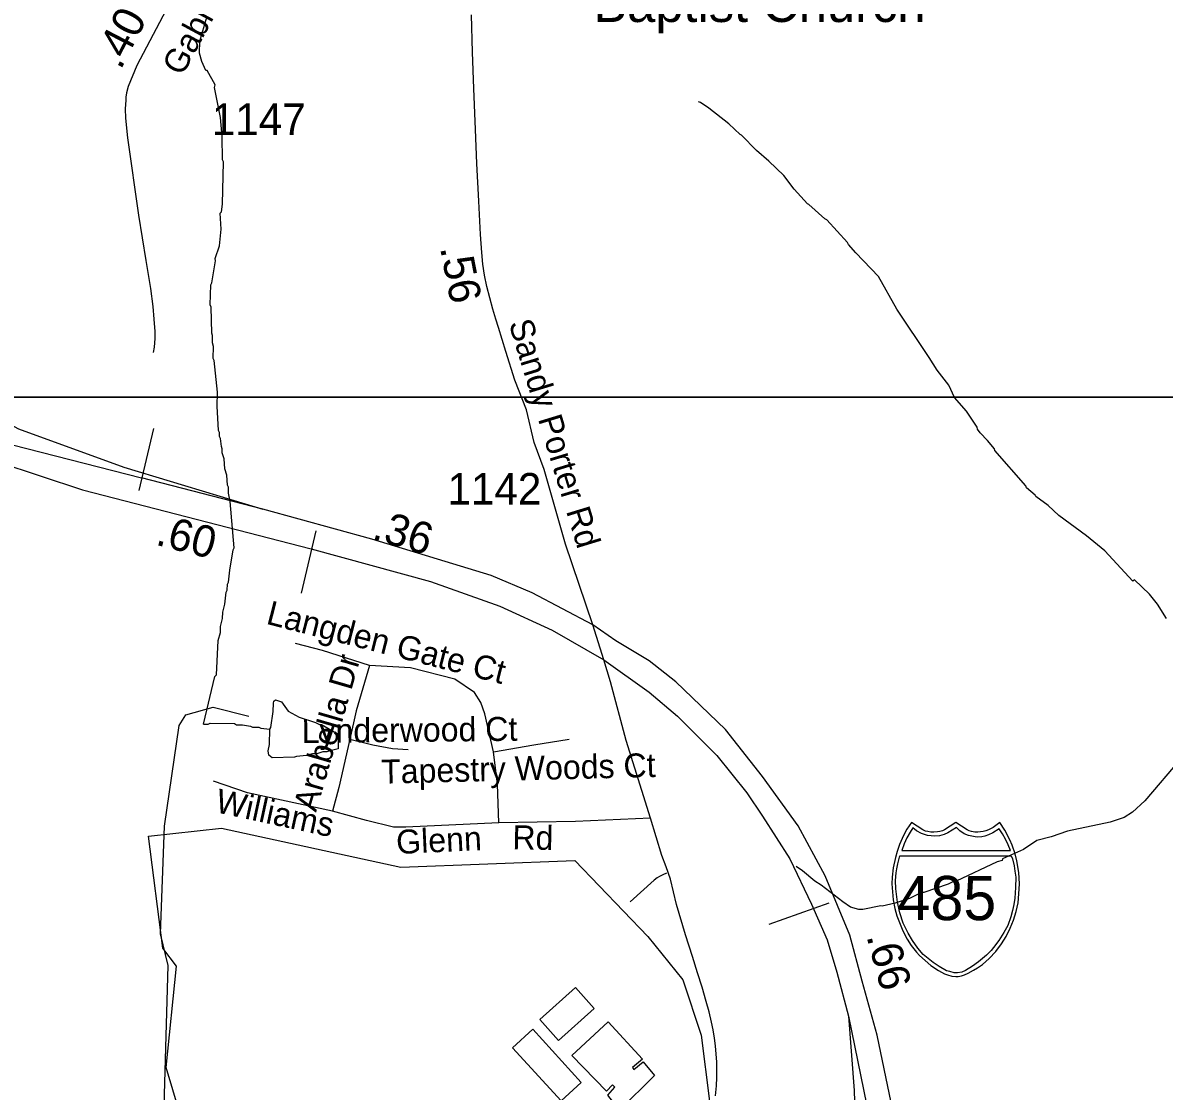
# Model space of a CAD drawing. Extents: x 1383679 to 1536984, y 460658 to 651027.
# Drawn here: x 1414207 to 1418729, y 518010 to 522240 of the extents above; entities that cross this region are included whole.
import ezdxf

# ---------------------------------------------------------------- set-up
doc = ezdxf.new("R2010")
doc.units = 0
for name, color, linetype in [('Default', 7, 'Continuous'), ('Exist Boundary Political City Limit New', 7, 'Continuous'), ('Exist Cultural Church Label', 7, 'Continuous'), ('Exist Cultural Warehouse Building Footprint', 7, 'Continuous'), ('Exist Hydrographic Creek Single Shore', 7, 'Continuous'), ('Exist Hydrographic Misc Water Feature', 7, 'Continuous'), ('Exist Road Non-System Type 51', 7, 'Continuous'), ('Exist Road Non-System Type 51 Label', 7, 'Continuous'), ('Exist Road Primary Interstate Divided Center Attributed', 7, 'Continuous'), ('Exist Road Primary Interstate Mileage Hundredths English Label', 7, 'Continuous'), ('Exist Road Primary Interstate Ramp 1 Lane Attributed', 7, 'Continuous'), ('Exist Road Primary Interstate Shield CELL', 7, 'Continuous'), ('Exist Road Primary Interstate Shield Number Label', 7, 'Continuous'), ('Exist Road Primary NC Structure Ovrhead Sign CELL', 7, 'Continuous'), ('Exist Road Secondary Mileage Hundredths English Label', 7, 'Continuous'), ('Exist Road Secondary Type 41 Attributed', 7, 'Continuous'), ('Exist Road Secondary Type 51 Attributed', 7, 'Continuous'), ('Exist Road Secondary Type 51 Label', 7, 'Continuous'), ('Exist Road Secondary Type 51 Number Label', 7, 'Continuous'), ('Map Preparation Boundary City Limit Buffer Line', 7, 'Continuous'), ('Map Preparation Inset Cut Line', 7, 'Continuous')]:
    doc.layers.add(name, color=color, linetype=linetype)

msp = doc.modelspace()

# ---------------------------------------------------------------- linework, layer by layer
at = {"layer": 'Default'}
msp.add_lwpolyline([(1414854.2, 517838.8), (1414774.9, 518103.9), (1414815.9, 518505.7), (1414761.9, 518576.1), (1414704.8, 519020.1), (1414995, 519051.7), (1415705.5, 518897.2), (1416393.5, 518923.3), (1416683.2, 518622.6), (1416821.6, 518451.5), (1416894.9, 518231.6), (1416927.5, 517970.9)], dxfattribs=at)
at = {"layer": 'Exist Boundary Political City Limit New'}
msp.add_lwpolyline([(1414854.2, 517838.8), (1414774.9, 518103.9), (1414815.9, 518505.7), (1414761.9, 518576.1), (1414704.8, 519020.1), (1414995, 519051.7), (1415705.5, 518897.2), (1416393.5, 518923.3), (1416683.2, 518622.6), (1416821.6, 518451.5), (1416894.9, 518231.6), (1416927.5, 517970.9)], dxfattribs=at)
at = {"layer": 'Exist Cultural Warehouse Building Footprint'}
for points in [[(1416255.5, 518293.9), (1416329.8, 518210.9), (1416470.7, 518337), (1416396.4, 518420), (1416255.5, 518293.9)], [(1416227.4, 518255.3), (1416147.5, 518182.3), (1416339.7, 517971.7), (1416419.7, 518044.8), (1416227.4, 518255.3)], [(1416381.8, 518151), (1416526.8, 518284.8), (1416662.4, 518137.3), (1416622.7, 518103.3), (1416627.3, 518096.5), (1416664.8, 518126), (1416709.2, 518071.6), (1416571.2, 517935.4), (1416524.4, 517994.4), (1416552.5, 518026.2), (1416543.2, 518035.3), (1416519.8, 518010.3), (1416381.8, 518151)]]:
    msp.add_lwpolyline(points, dxfattribs=at)
at = {"layer": 'Exist Hydrographic Creek Single Shore'}
msp.add_lwpolyline([(1413660.1, 514398.6), (1413717.5, 514744), (1413732.5, 515085.1), (1413849.6, 515542.2), (1414049.5, 515922.2), (1414094.5, 516111.8), (1414181.5, 516287.2), (1414318.5, 516474.8), (1414371.5, 516631.3), (1414595.6, 517020.7), (1414757.5, 517624.7), (1414783.6, 518507.1), (1414752.5, 518632.5), (1414768.5, 519058.9), (1414826.6, 519458.1), (1414852.6, 519500.3), (1414961.6, 519531), (1415102.6, 519495.3)], dxfattribs=at)
at = {"layer": 'Exist Hydrographic Misc Water Feature'}
for points in [[(1414922.8, 519463), (1414968.6, 519651.3), (1414974.2, 519658.7), (1414981.2, 519794.5), (1414989.9, 519826.3), (1414990.4, 519850.2), (1414999, 519882), (1414999.6, 519906), (1415008.2, 519937.8), (1415013.3, 519985.7), (1415017.5, 519993.6), (1415018, 520017.6), (1415022.2, 520025.5), (1415027.2, 520073.3), (1415041.3, 520153.8), (1415045.2, 520160.9), (1415029.2, 520345.1), (1415021.8, 520377.3), (1415022.3, 520401.3), (1415018.5, 520409.4), (1415015.4, 520449.4), (1415007.9, 520473.6), (1415004.8, 520513.6), (1414997.3, 520537.8), (1414997.6, 520553.8), (1414993.8, 520561.9), (1414990.5, 520593.9), (1414986.7, 520602), (1414987, 520618), (1414983.2, 520626.1), (1414977.3, 520722.2), (1414978.5, 520778.1), (1414965.2, 520902.4), (1414961.4, 520910.4), (1414962.4, 520958.4), (1414958.7, 520972.4), (1414959.3, 521002.4), (1414955.5, 521010.5), (1414953.8, 521114.5), (1414949.9, 521122.6), (1414951.6, 521202.5), (1414955.9, 521210.4), (1414970.9, 521297.3), (1414969.9, 521306.1), (1414986.2, 521356.6), (1414993.3, 521422.3), (1414989.8, 521485.5), (1414994, 521491.4), (1414998.6, 521521.3), (1415002.3, 521689.2), (1414998.4, 521697.3), (1414996.5, 521789.3), (1414990.1, 521865.3), (1414966.7, 521984), (1414968.9, 521993.8), (1414938.1, 522050.5), (1414932.1, 522050.6), (1414916.9, 522086.9), (1414907.6, 522119.1), (1414908.6, 522167.1), (1414936.7, 522262.4)], [(1418738.3, 519882), (1418701.9, 519937.9), (1418670.3, 519977.3), (1418611.1, 520034.8), (1418605.1, 520028.9), (1418493.6, 520149.4), (1418420.9, 520209), (1418311.1, 520288.9), (1418269.4, 520328.3), (1418220.2, 520364), (1418218.3, 520369.4), (1418183, 520398.2), (1418181.1, 520406.3), (1418058.1, 520547), (1418056.2, 520553), (1418029, 520585.6), (1417999.6, 520616.3), (1417989.9, 520630.5), (1417988.1, 520638.5), (1417945.2, 520702.9), (1417898.7, 520756.5), (1417875.7, 520805), (1417828.9, 520864), (1417798.1, 520914.7), (1417670.1, 521105.5), (1417596.7, 521235.3), (1417507, 521329), (1417477.7, 521361.7), (1417473.9, 521369.7), (1417391.8, 521459.5), (1417383.9, 521463.7), (1417321.1, 521521.1), (1417315.2, 521523.3), (1417263.2, 521580.8), (1417221.6, 521635.3), (1417162.8, 521692.6), (1417113.6, 521733.7), (1417055, 521795), (1417049, 521797.1), (1417003.9, 521840.1), (1416925.3, 521901.8), (1416891.7, 521924.6), (1416883.8, 521926.8)], [(1415185.6, 519443), (1415189.7, 519449.9), (1415199.1, 519513.7), (1415199.9, 519545.7), (1415202, 519553.6), (1415208.2, 519559.5), (1415232, 519551), (1415259.1, 519514.4), (1415302.7, 519491.4), (1415366.2, 519470), (1415382.1, 519461.6), (1415390, 519461.4), (1415457.2, 519423.8), (1415456, 519365), (1415419.8, 519356.8), (1415411.7, 519353), (1415395.7, 519353.4), (1415371.5, 519345.9), (1415355.5, 519346.3), (1415331.4, 519338.8), (1415291.3, 519335.7), (1415283.2, 519331.9), (1415195.1, 519329.9), (1415181.3, 519340.2), (1415179.8, 519358.2), (1415184.3, 519382.1), (1415185.6, 519443)], [(1414922.8, 519463), (1414942, 519463.5), (1414950.1, 519467.3), (1415046.1, 519465.2), (1415054, 519461), (1415078, 519460.4), (1415109.8, 519455.7), (1415117.7, 519451.6), (1415141.7, 519451), (1415149.6, 519446.9), (1415185.6, 519443)], [(1418795.9, 519329), (1418652.2, 519160.2), (1418603.2, 519115.3), (1418570.7, 519094.1), (1418514.3, 519075.4), (1418345.5, 519039.2), (1418281, 519016.7), (1418224.7, 519001.9), (1418171.9, 518967.1), (1418088.7, 518929.8), (1418086.9, 518923.1), (1418066.8, 518917.5), (1417905.1, 518841.2), (1417897.1, 518841.3), (1417872.8, 518829.9), (1417776.1, 518796.1), (1417768.1, 518796.3), (1417719.6, 518773.4), (1417663.2, 518754.7), (1417611.8, 518742.2), (1417607, 518743.9), (1417534.6, 518729.5), (1417518.6, 518729.9), (1417486.8, 518738.6), (1417455.2, 518759.3), (1417370.6, 518825.2), (1417345, 518841.7), (1417295.9, 518882.9), (1417270.3, 518899.4)]]:
    msp.add_lwpolyline(points, dxfattribs=at)
at = {"layer": 'Exist Road Non-System Type 51'}
for points in [[(1415580.3, 519695.6), (1415395.1, 519755.1), (1415287.6, 519782.6)], [(1415580.3, 519695.6), (1415527.6, 519516.4), (1415502.6, 519403.7)], [(1416071.7, 519353.6), (1416037.3, 519503.9), (1416021.7, 519549.1), (1415996.5, 519588.1), (1415918.7, 519640.7), (1415742.7, 519686.5), (1415580.3, 519695.6)], [(1415502.6, 519403.7), (1415459.1, 519212.7), (1415434, 519118.9)], [(1415502.6, 519403.7), (1415593.3, 519381.8), (1415671.4, 519366.2), (1415734, 519363)], [(1416071.7, 519353.6), (1416231.2, 519381.8), (1416372, 519403.7)], [(1416093.6, 519072), (1416087.4, 519225.3), (1416071.7, 519353.6)], [(1415434, 519118.9), (1415097.8, 519191.7), (1414962.2, 519238.1)], [(1416093.6, 519072), (1415724.4, 519054.8), (1415676.3, 519054.8), (1415568.9, 519082.3), (1415434, 519118.9)], [(1416693.4, 519090.4), (1416397, 519078.2), (1416093.6, 519072)], [(1416757.3, 518873.2), (1416742.5, 518867), (1416729.3, 518860), (1416720.3, 518854.4), (1416708.3, 518845.8), (1416613.4, 518759.3)]]:
    msp.add_lwpolyline(points, dxfattribs=at)
at = {"layer": 'Exist Road Primary Interstate Divided Center Attributed'}
for points in [[(1412652.4, 521491.2), (1412887.2, 521277.4), (1413074.1, 521133.3), (1413337.9, 520961.3), (1413534.7, 520852.5), (1413744.8, 520745.3), (1414108.3, 520582.9), (1414677.1, 520438.9)], [(1413499.7, 520773.4), (1413720.7, 520654.4), (1413843.8, 520595.4), (1414107, 520502.3), (1414444, 520390.7), (1415349, 520157.6), (1415822.9, 520027.4), (1416096.5, 519930), (1416303.8, 519834.8), (1416508.5, 519717.7)], [(1416465.4, 519856.4), (1416225, 519982.5), (1416063.1, 520051.5), (1415589.8, 520195.9), (1415158.6, 520314.1), (1414677.1, 520438.9)], [(1417674.9, 517832.6), (1417591.8, 518231.6), (1417532.5, 518445.7), (1417482.9, 518627.8), (1417385.2, 518862.2), (1417278.3, 519061.1), (1417138, 519255.6), (1416990.5, 519441.9), (1416794.6, 519630.2), (1416688.5, 519714.4), (1416556, 519792.8), (1416465.4, 519856.4)], [(1416508.5, 519717.7), (1416689, 519589.7), (1416801.5, 519494.3), (1416956.8, 519339), (1417075.3, 519191.4), (1417138.2, 519098.3), (1417246, 518929.8), (1417331.9, 518749.9), (1417393.2, 518609.2), (1417432.6, 518481.1), (1417478, 518307.2)], [(1417478, 518307.2), (1417574.2, 517835.8), (1417663.5, 517456.9), (1417818.9, 516966.6), (1417880.7, 516779.5)]]:
    msp.add_lwpolyline(points, dxfattribs=at)
at = {"layer": 'Exist Road Primary Interstate Ramp 1 Lane Attributed'}
for points in [[(1413020.5, 521920.6), (1413166.7, 521802.3), (1413259.1, 521711.9), (1413416, 521501.1), (1413557.2, 521214.6), (1413662.2, 521064.8), (1413795.2, 520891.4), (1414071.5, 520695.2), (1414190.2, 520632.3), (1414607.1, 520480.4), (1415158.6, 520314.1)], [(1417478, 518307.2), (1417501, 518012.8), (1417510.9, 517667.3), (1417489.2, 517232.4), (1417484.6, 517079.3), (1417490.1, 516991.8), (1417516.9, 516846.2), (1417538.8, 516689.8), (1417558.4, 516643.8)]]:
    msp.add_lwpolyline(points, dxfattribs=at)
at = {"layer": 'Exist Road Primary Interstate Shield CELL'}
for points in [[(1417903.5, 518463.5), (1417913, 518464.4), (1417925.7, 518466.8), (1417938.1, 518470.9), (1417952.2, 518477.1), (1417973.1, 518488.7), (1417989.8, 518498.5), (1418009.2, 518511.5), (1418035.3, 518535.2), (1418061.3, 518562.6), (1418084.3, 518593.7), (1418102.6, 518622.7), (1418118.6, 518655.8), (1418132.1, 518686.7), (1418142.7, 518722.1), (1418149.8, 518756.3), (1418153.4, 518792), (1418155.7, 518831.6), (1418153.1, 518876.1), (1418145.3, 518921.7), (1418138, 518950), (1418127, 518984), (1418118, 519005.7), (1418097.2, 519044.1), (1418078.4, 519073.7), (1418051.2, 519054.5), (1418033.4, 519045.1), (1418022.6, 519040.2), (1418011.4, 519038), (1417990.9, 519035.5), (1417978.1, 519036.1), (1417966.1, 519038.8), (1417956, 519041), (1417947.7, 519045.1), (1417903.5, 519073.7), (1417859.2, 519045.1), (1417850, 519040.8), (1417840.4, 519038.8), (1417831.3, 519036.3), (1417816.2, 519035.5), (1417804.6, 519035.9), (1417792.7, 519038), (1417783.3, 519040), (1417772.8, 519045.1), (1417727.7, 519073.7), (1417710, 519048), (1417695.5, 519022.6), (1417680.2, 518986.6), (1417670.6, 518958.8), (1417663.8, 518935.9), (1417655.5, 518894), (1417651.1, 518857.4), (1417650.4, 518831.6), (1417655.1, 518767.1), (1417662.2, 518732.7), (1417669.4, 518704.9), (1417693.3, 518644.9), (1417711.2, 518611.3), (1417726.6, 518587.1), (1417748.2, 518559.9), (1417759.9, 518547), (1417804.7, 518507.8), (1417834.6, 518487.4), (1417858.5, 518474.5), (1417869.8, 518470.2), (1417887.3, 518465.3)], [(1417733.1, 519052.9), (1417722.1, 519036), (1417709.4, 519013.2), (1417699.3, 518989.5), (1417688.9, 518963.3), (1418120.5, 518963.2), (1418110.4, 518985.6), (1418099.7, 519008.1), (1418088.4, 519028.7), (1418074.7, 519048.6), (1418050.5, 519033.4), (1418032.9, 519025), (1418018.7, 519020.1), (1418006.7, 519017.4), (1417988.1, 519016), (1417979.8, 519016.5), (1417953.9, 519022.3), (1417936.3, 519029.5), (1417919.6, 519040.7), (1417906.1, 519053.4), (1417871.9, 519032.7), (1417856.7, 519026), (1417839.3, 519021.6), (1417820.2, 519019.2), (1417790.8, 519022.3), (1417767.7, 519030.3), (1417747.8, 519040.7)], [(1418123, 518941.9), (1418127.7, 518929.7), (1418134, 518902.7), (1418137.3, 518881.8), (1418140.8, 518857.8), (1418139.6, 518816.7), (1418137.6, 518774.1), (1418133.7, 518748.9), (1418128.4, 518726), (1418121.3, 518700.5), (1418109.8, 518666.7), (1418093.8, 518638), (1418074, 518606.2), (1418052.5, 518578.3), (1418043.2, 518566.8), (1418025.5, 518548.1), (1417993.2, 518522.2), (1417969.7, 518504.6), (1417941.5, 518488), (1417927.2, 518481.6), (1417910.6, 518478.2), (1417896.9, 518479.1), (1417880.2, 518483.5), (1417866.8, 518487.2), (1417837.4, 518503.1), (1417813.5, 518519.1), (1417773.7, 518551.7), (1417752.3, 518576.8), (1417732.2, 518606.2), (1417714.4, 518636.3), (1417695.3, 518675.9), (1417681.8, 518715.9), (1417672, 518758.9), (1417665.4, 518811.6), (1417664.7, 518843.6), (1417666.7, 518874.5), (1417669.6, 518890.6), (1417673.5, 518910.7), (1417681.4, 518941.7)]]:
    msp.add_lwpolyline(points, close=True, dxfattribs=at)
at = {"layer": 'Exist Road Primary NC Structure Ovrhead Sign CELL'}
for p, q in [((1414668, 520388.1), (1414726.4, 520634.2)), ((1415311.5, 519982.1), (1415369.8, 520228.2)), ((1417163.7, 518671.8), (1417402, 518756.4))]:
    msp.add_line(p, q, dxfattribs=at)
at = {"layer": 'Exist Road Secondary Type 41 Attributed'}
msp.add_lwpolyline([(1415114.8, 522934), (1415088.2, 522866.9), (1415053.4, 522796.3), (1414800.4, 522339.7), (1414659.1, 522071.4), (1414624.8, 521987.3), (1414618.4, 521962.4), (1414615.3, 521945), (1414614.9, 521933.2), (1414612.9, 521899.1), (1414613.7, 521862.2), (1414621.8, 521784.7), (1414666.2, 521478.8), (1414694.1, 521298.7), (1414712.7, 521188.1), (1414721.9, 521116.1), (1414727, 521066), (1414730.2, 521018.3), (1414729.7, 520989.4), (1414727.1, 520955.4), (1414723.4, 520934.4)], dxfattribs=at)
at = {"layer": 'Exist Road Secondary Type 51 Attributed'}
for points in [[(1416465.4, 519856.4), (1416357.1, 520175.9), (1416273.2, 520471.7), (1416233, 520577.7), (1416202.8, 520707.6), (1416156.1, 520825.6), (1416120.9, 520938.7), (1416091.1, 521033.2), (1416081.5, 521066), (1416069.8, 521106), (1416056.8, 521151), (1416045.3, 521196), (1416036.4, 521240.5), (1416029.7, 521283.9), (1416025.3, 521330), (1416020.7, 521401.2), (1416013.4, 521533.5), (1416005.8, 521682.3), (1416000.5, 521817.9), (1415994.4, 521979.5), (1415989.2, 522123.8), (1415984.9, 522271.7)], [(1416508.5, 519717.7), (1416465.4, 519856.4)], [(1416693.4, 519090.4), (1416597.9, 519398), (1416535.8, 519631.3), (1416508.5, 519717.7)], [(1416951.3, 517992.1), (1416955, 518030.9), (1416956.8, 518064.8), (1416956.8, 518096.6), (1416956.2, 518125.8), (1416954.2, 518156.3), (1416951.1, 518189.4), (1416947.2, 518219.9), (1416941.6, 518252.5), (1416935.4, 518283.5), (1416925.7, 518324.4), (1416914.8, 518365.3), (1416898.4, 518421.9), (1416880.6, 518478.3), (1416860.1, 518543.3), (1416833.1, 518628.6), (1416796.3, 518748.8), (1416773, 518850.1), (1416756.3, 518898), (1416738.6, 518943.3), (1416693.4, 519090.4)]]:
    msp.add_lwpolyline(points, dxfattribs=at)
at = {"layer": 'Map Preparation Boundary City Limit Buffer Line'}
msp.add_lwpolyline([(1414854.2, 517838.8), (1414774.9, 518103.9), (1414815.9, 518505.7), (1414761.9, 518576.1), (1414704.8, 519020.1), (1414995, 519051.7), (1415705.5, 518897.2), (1416393.5, 518923.3), (1416683.2, 518622.6), (1416821.6, 518451.5), (1416894.9, 518231.6), (1416927.5, 517970.9)], dxfattribs=at)
msp.add_lwpolyline([(1414854.2, 517838.8), (1414774.9, 518103.9), (1414815.9, 518505.7), (1414761.9, 518576.1), (1414704.8, 519020.1), (1414995, 519051.7), (1415705.5, 518897.2), (1416393.5, 518923.3), (1416683.2, 518622.6), (1416821.6, 518451.5), (1416894.9, 518231.6), (1416927.5, 517970.9)], dxfattribs=at)
at = {"layer": 'Map Preparation Inset Cut Line'}
for points in [[(1458567.8, 520758.2), (1396051.8, 520758.2), (1396051.8, 564142.2), (1458567.8, 564142.2), (1458567.8, 520758.2)], [(1446195.4, 477316), (1383679.3, 477316), (1383679.3, 520758.2), (1458567.8, 520758.2), (1458567.8, 493672.2), (1446195.4, 493672.2), (1446195.4, 477316)]]:
    msp.add_lwpolyline(points, dxfattribs=at)

# ---------------------------------------------------------------- texts
at = {"layer": 'Exist Cultural Church Label'}
msp.add_text('Baptist Church', height=150, dxfattribs=at).set_placement((1416467.6, 522243))
at = {"layer": 'Exist Road Non-System Type 51 Label'}
for s, rotation, p in [('Langden Gate Ct', 345.667, (1415167.6, 519861.2)), ('Arabella Dr', 73.8989, (1415369, 519112)), ('Lynderwood Ct', 0.6203, (1415312.4, 519388.3)), ('Tapestry Woods Ct', 1.4118, (1415628, 519227.3)), ('Williams', 347.7869, (1414965.6, 519115.5)), ('Rd', 358.8641, (1416146, 518968.3)), ('Glenn', 2.6524, (1415688.6, 518948.8))]:
    msp.add_text(s, height=95, rotation=rotation, dxfattribs=at).set_placement(p)
at = {"layer": 'Exist Road Primary Interstate Mileage Hundredths English Label'}
msp.add_text('.66', height=125, rotation=285.2126, dxfattribs=at).set_placement((1417548.7, 518624.1))
at = {"layer": 'Exist Road Primary Interstate Shield Number Label'}
msp.add_text('485', height=175, dxfattribs=at).set_placement((1417672.9, 518687.2))
at = {"layer": 'Exist Road Secondary Mileage Hundredths English Label'}
for s, rotation, p in [('.40', 62.6213, (1414594.6, 522050.2)), ('.56', 280.9588, (1415859.8, 521349.5)), ('.60', 345.6088, (1414729.1, 520174.3)), ('.36', 343.3658, (1415586.2, 520197.2))]:
    msp.add_text(s, height=125, rotation=rotation, dxfattribs=at).set_placement(p)
at = {"layer": 'Exist Road Secondary Type 51 Label'}
for s, rotation, p in [('Gable Rd', 61.6829, (1414838.6, 522025.5)), ('Sandy Porter Rd', 286.9949, (1416131.6, 521050.4))]:
    msp.add_text(s, height=95, rotation=rotation, dxfattribs=at).set_placement(p)
at = {"layer": 'Exist Road Secondary Type 51 Number Label'}
for s, p in [('1147', (1414956, 521795.5)), ('1142', (1415889.6, 520332.4))]:
    msp.add_text(s, height=125, dxfattribs=at).set_placement(p)

doc.saveas('drawing.dxf')
